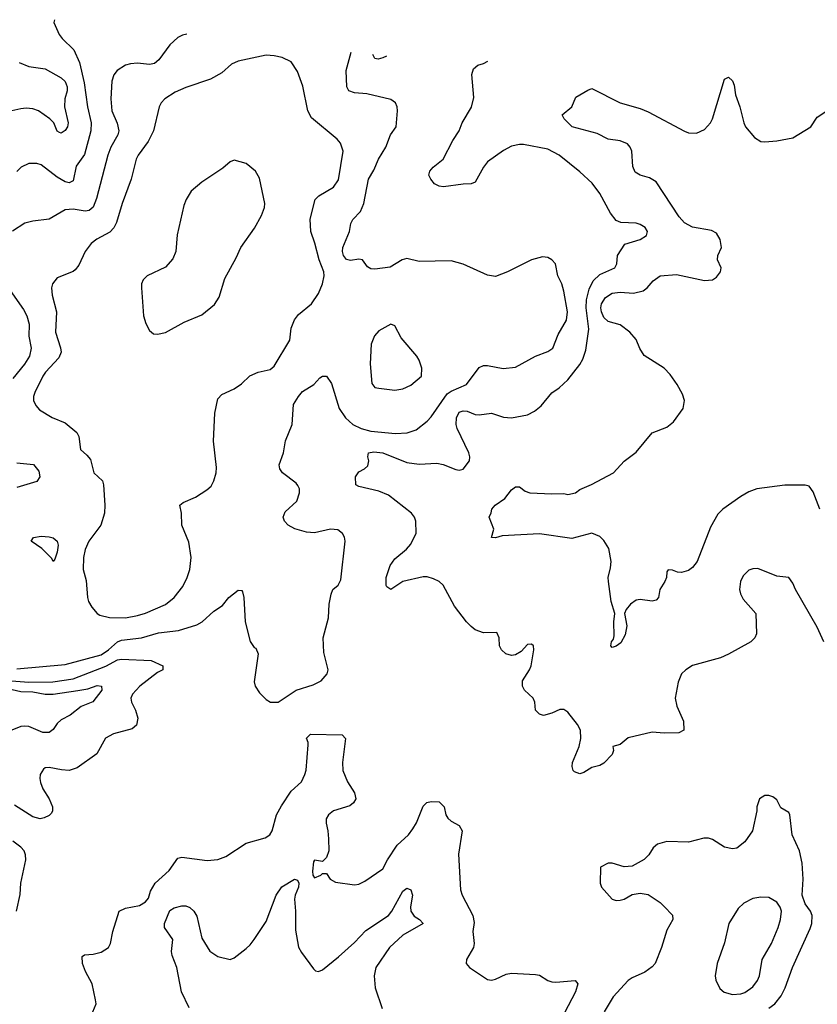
# Model space of a CAD drawing. Header units: inches. Extents: x 1834610 to 2027685, y 642842 to 774116.
# Tile 577 of 632: x 1973564 to 1977531, y 763548 to 768443. Entities that reach past the tile are written whole.
import ezdxf

# ---------------------------------------------------------------- set-up
doc = ezdxf.new("R2010")
doc.units = ezdxf.units.IN
doc.header["$MEASUREMENT"] = 0
doc.layers.add('B9776', color=7, linetype='Continuous')

msp = doc.modelspace()

# ---------------------------------------------------------------- linework, layer by layer
at = {"layer": 'B9776', "color": 5}
for points, elevation in [([(1973736.7, 768443.2), (1973733, 768430), (1973760.5, 768370), (1973774.9, 768350), (1973833.7, 768293.6), (1973861.4, 768230), (1973884.2, 768130), (1973901.7, 768010), (1973919.3, 767930), (1973917.5, 767890), (1973887.1, 767772.9), (1973844.8, 767715.2), (1973830, 767642.2), (1973810, 767631.6), (1973790, 767636.5), (1973750, 767659.9), (1973670, 767721.4), (1973650, 767728.7), (1973610, 767727.6), (1973570.8, 767709.2), (1973550, 767687.8)], 540), ([(1974395.7, 768371), (1974374.4, 768365.6), (1974350, 768354.8), (1974310, 768318.5), (1974256.3, 768243.7), (1974234.7, 768225.3), (1974210, 768220.2), (1974150, 768226.8), (1974115.5, 768224.5), (1974090, 768216.4), (1974049.4, 768190.6), (1974031.7, 768168.3), (1974022.5, 768137.5), (1974017.1, 768050), (1974022, 767990), (1974048.9, 767928.9), (1974056.8, 767890), (1974051.6, 767870), (1974018.1, 767810), (1974001.7, 767770), (1973945.4, 767554.6), (1973928.9, 767511.1), (1973910, 767494.6), (1973890, 767490.6), (1973830, 767500.9), (1973790, 767498), (1973710, 767451.1), (1973630, 767442), (1973590, 767431.4), (1973528.3, 767391.6)], 560), ([(1973550, 765215.1), (1973790, 765237.7), (1973970, 765285.7), (1974006.4, 765310), (1974050, 765349.6), (1974070, 765357.9), (1974170, 765370.1), (1974253.8, 765393.9), (1974354.1, 765405.9), (1974445.6, 765434.4), (1974471.4, 765448.6), (1974530, 765503.1), (1974572.7, 765530), (1974604, 765570), (1974650, 765606), (1974665.4, 765605.4), (1974670, 765604.7), (1974678, 765570), (1974685.5, 765450), (1974710, 765352), (1974730, 765322), (1974738, 765318), (1974750.8, 765290.8), (1974730.7, 765150.7), (1974734.8, 765130), (1974756.7, 765096.7), (1974790, 765062.8), (1974810.6, 765050.6), (1974850, 765050.6), (1974939, 765110), (1975023.6, 765136.4), (1975063.7, 765156.3), (1975092.7, 765190), (1975098, 765210), (1975076.3, 765296.3), (1975073.5, 765370), (1975099.7, 765470), (1975103.3, 765536.7), (1975112.5, 765587.5), (1975122, 765610), (1975148.2, 765631.8), (1975161.7, 765658.3), (1975182, 765850), (1975179.7, 765870), (1975170, 765889.3), (1975146.9, 765906.9), (1975110, 765910.9), (1975030, 765892.2), (1974990, 765895.5), (1974932.2, 765912.2), (1974899.5, 765930), (1974880.7, 765950), (1974874, 765970), (1974883.7, 765996.3), (1974942.9, 766050), (1974955.1, 766090), (1974955.1, 766110), (1974947.3, 766127.3), (1974938.9, 766138.9), (1974870.8, 766190.8), (1974857.4, 766210), (1974854, 766230), (1974876.2, 766290), (1974886.3, 766350), (1974918.5, 766430), (1974926.3, 766530), (1974950, 766570.4), (1974970, 766595.3), (1975026.6, 766630), (1975057.2, 766662.7), (1975070, 766670.4), (1975090, 766670.3), (1975114.5, 766634.5), (1975152.6, 766510), (1975184, 766464), (1975221.5, 766430), (1975262.8, 766410), (1975310, 766396.6), (1975433.9, 766386.1), (1975490.6, 766389.4), (1975536.3, 766403.7), (1975590, 766447.6), (1975610, 766468.1), (1975690, 766582.3), (1975710, 766596.3), (1975786.2, 766630), (1975850, 766714), (1975870, 766724.2), (1975890, 766724.6), (1975969.2, 766709.2), (1976030, 766715.6), (1976129.2, 766770.8), (1976190, 766793.4), (1976216.4, 766810), (1976241.7, 766878.3), (1976283.1, 766950), (1976287.9, 766990), (1976270, 767094), (1976259.7, 767130), (1976240.5, 767170), (1976229.6, 767229.6), (1976210, 767249.2), (1976190, 767261.2), (1976164.7, 767264.7), (1976110, 767249.6), (1975990, 767189.6), (1975930, 767165.6), (1975890, 767172.8), (1975770, 767226.9), (1975710, 767244.7), (1975550, 767240.9), (1975490, 767255.1), (1975466, 767250), (1975407.4, 767212.6), (1975330, 767202.6), (1975310, 767205.1), (1975293.9, 767213.9), (1975269.5, 767249.5), (1975250, 767253.3), (1975210, 767246.3), (1975190, 767251.5), (1975174.3, 767270), (1975169.8, 767290), (1975171.8, 767310), (1975204.7, 767390), (1975211.6, 767430), (1975221.6, 767450), (1975258.3, 767490), (1975276.4, 767530), (1975298.2, 767650), (1975324.8, 767695.2), (1975348.2, 767750), (1975384.4, 767810), (1975408.7, 767871.3), (1975435.8, 767910), (1975442.4, 767990), (1975441.6, 768010), (1975433.6, 768030), (1975410, 768046), (1975290, 768075.1), (1975230, 768078.9), (1975200.9, 768090), (1975191.8, 768110), (1975187.1, 768190), (1975212.8, 768281.5)], 560), ([(1975389.1, 768262.2), (1975370, 768252.9), (1975346.8, 768246.8), (1975330, 768249.8), (1975321, 768269.7)], 540), ([(1973560.9, 768230), (1973610, 768210.8), (1973690, 768198.6), (1973770, 768153.6), (1973790, 768135.7), (1973800.3, 768110), (1973799.4, 768090), (1973787.9, 768050), (1973787.1, 768010), (1973805.6, 767930), (1973801.2, 767910), (1973790, 767892.8), (1973770, 767878.3), (1973761.6, 767881.6), (1973750, 767889.6), (1973733.6, 767930), (1973714.2, 767950), (1973657.2, 767990), (1973630, 768000.2), (1973596.7, 768003.3), (1973570, 768000.3), (1973510, 767987.1)], 520), ([(1977562.9, 765350), (1977530, 765422), (1977422, 765610), (1977410, 765642), (1977389.3, 765669.3), (1977330, 765676), (1977234.7, 765714.7), (1977210, 765713.3), (1977190, 765705.6), (1977162, 765678), (1977148.8, 765650), (1977143.7, 765610), (1977148.9, 765588.9), (1977162.8, 765562.8), (1977226, 765490), (1977228, 765390), (1977220.5, 765370), (1977200.7, 765350), (1977090, 765288.2), (1977050, 765269.7), (1976910, 765232.6), (1976876.3, 765210), (1976856.3, 765190), (1976839.3, 765150), (1976823.7, 765070), (1976832.6, 765030), (1976865.2, 764954.8), (1976866.8, 764910), (1976842.5, 764897.5), (1976770, 764895.6), (1976710, 764900.3), (1976590, 764872.8), (1976550, 764839), (1976514, 764830), (1976518, 764810), (1976510.6, 764790), (1976470, 764746), (1976450, 764735.8), (1976410, 764725.7), (1976370, 764699.7), (1976350, 764693), (1976323.3, 764703.3), (1976316.2, 764710), (1976311.3, 764730), (1976314, 764750), (1976347.1, 764830), (1976355, 764870), (1976353.1, 764910), (1976339.1, 764939.1), (1976290, 764999.6), (1976270, 765013.6), (1976250, 765013.6), (1976210, 764994.7), (1976170, 764983.7), (1976149, 764990), (1976129.7, 765009.7), (1976126.9, 765050), (1976117.4, 765070), (1976075.1, 765110), (1976064.2, 765130), (1976064.4, 765155.6), (1976099.6, 765210), (1976107.3, 765230), (1976121.2, 765310), (1976119, 765330), (1976110, 765339), (1976090, 765337.2), (1976057.6, 765302.4), (1976030, 765284.5), (1976010, 765282), (1975981.2, 765290), (1975960.9, 765310), (1975949.6, 765330), (1975949.2, 765369.2), (1975936.5, 765396.5), (1975870, 765394), (1975830, 765409.7), (1975810, 765426.3), (1975786, 765450), (1975727, 765527), (1975670, 765631.8), (1975649.7, 765649.7), (1975622.8, 765662.8), (1975590, 765672.8), (1975570, 765672.6), (1975470, 765649.7), (1975410, 765609.5), (1975390, 765624), (1975386, 765630), (1975386.3, 765670), (1975407.4, 765730), (1975430, 765763.1), (1975488.2, 765810), (1975510, 765835.5), (1975536.3, 765890), (1975534, 765950), (1975527.2, 765970), (1975513.3, 765990), (1975398.8, 766078.9), (1975350, 766099.5), (1975250, 766122.7), (1975236.2, 766130), (1975234.3, 766170), (1975250, 766194.9), (1975279.3, 766210), (1975294.7, 766225.3), (1975299.7, 766250), (1975296.3, 766270), (1975299.3, 766290), (1975325, 766295), (1975370.9, 766289.1), (1975490, 766242.2), (1975550, 766232.8), (1975638.7, 766238.7), (1975670, 766231.3), (1975733.1, 766206.9), (1975750, 766203.7), (1975770, 766208.2), (1975801.6, 766250), (1975803, 766270), (1975797.7, 766290), (1975740.3, 766410), (1975734.6, 766430), (1975736.8, 766463.2), (1975750, 766491.1), (1975770, 766498.4), (1975790, 766496.3), (1975830, 766480.3), (1975850, 766479), (1975910, 766486.3), (1975970, 766467), (1976010, 766463.1), (1976090, 766478.4), (1976123.9, 766496.1), (1976157.3, 766522.7), (1976210, 766588), (1976247.6, 766612.4), (1976290, 766653.4), (1976350, 766728.4), (1976365.1, 766754.9), (1976379.6, 766800.5), (1976395.4, 766904.6), (1976382.2, 767010), (1976383.3, 767050), (1976396.2, 767103.8), (1976415.8, 767144.2), (1976450, 767176.9), (1976524.7, 767210), (1976534.7, 767230), (1976537.4, 767270), (1976573, 767327), (1976650, 767350.4), (1976680.9, 767370), (1976687, 767390), (1976674.5, 767410), (1976650, 767425.1), (1976630, 767431.5), (1976554.5, 767434.5), (1976530, 767445.2), (1976502, 767482), (1976450, 767579.6), (1976410.6, 767630.6), (1976350, 767686.3), (1976246.6, 767770), (1976190, 767799.7), (1976070, 767822.4), (1976050, 767822.9), (1976010, 767814.3), (1975970, 767792.1), (1975890, 767736), (1975870, 767709.6), (1975830, 767635.6), (1975810, 767626.9), (1975770, 767626), (1975672.6, 767612.6), (1975650, 767614.7), (1975626.6, 767626.6), (1975609.5, 767650), (1975598.4, 767670), (1975603.6, 767690), (1975620.5, 767710), (1975669.7, 767750), (1975718.2, 767841.8), (1975749.6, 767890), (1975764.5, 767930), (1975811.8, 768008.2), (1975823.1, 768056.9), (1975812.9, 768170), (1975821, 768199), (1975842.4, 768217.6), (1975870, 768226.2), (1975891.5, 768237.7)], 540), ([(1977542.8, 766010), (1977510, 766096), (1977490, 766124.5), (1977470, 766129.6), (1977370, 766128.2), (1977230, 766111.2), (1977190, 766096.3), (1977150, 766072.6), (1977060.5, 766010), (1977035.6, 765984.4), (1977000.4, 765919.6), (1976933.8, 765750), (1976910, 765718.9), (1976890, 765704.7), (1976855.1, 765695.1), (1976835.6, 765695.6), (1976810, 765706), (1976790, 765708), (1976782.8, 765697.2), (1976780.7, 765670), (1976773.4, 765650), (1976748, 765610), (1976740.7, 765570), (1976730, 765557.2), (1976710, 765552), (1976650, 765561.1), (1976630, 765556.9), (1976602.5, 765537.5), (1976581.1, 765510), (1976571.8, 765490), (1976583.6, 765430), (1976575.8, 765384.2), (1976554.3, 765345.7), (1976530, 765327.6), (1976510, 765321.2), (1976504.5, 765330), (1976506.9, 765350), (1976516.9, 765363.1), (1976521, 765379), (1976519.8, 765450), (1976524, 765490), (1976506, 765550), (1976492.6, 765650), (1976491.3, 765670), (1976503, 765717), (1976505.1, 765750), (1976494.1, 765814.1), (1976470, 765854), (1976450, 765873.3), (1976410, 765889.7), (1976310, 765863.5), (1976150, 765887), (1975963.4, 765876.6), (1975930, 765867.6), (1975910, 765869.3), (1975922.7, 765910), (1975899, 765970), (1975909.3, 765990.7), (1975912.7, 766010), (1975929.3, 766030), (1975977.6, 766062.4), (1976010, 766106), (1976030, 766120.4), (1976050, 766120.5), (1976078.3, 766098.3), (1976102, 766090), (1976210, 766085), (1976270, 766087.8), (1976290, 766082.7), (1976329.1, 766090.9), (1976350, 766106.7), (1976408.5, 766131.5), (1976517, 766190), (1976571, 766249), (1976630, 766293), (1976710, 766388.4), (1976782.6, 766417.4), (1976816.1, 766443.9), (1976863.5, 766510), (1976870.8, 766549.2), (1976861.3, 766581.3), (1976834.5, 766630), (1976798.8, 766678.8), (1976769.8, 766709.8), (1976670, 766773.3), (1976647.6, 766807.6), (1976630, 766853.3), (1976599.1, 766890), (1976550, 766926.2), (1976490, 766942.8), (1976470, 766963.1), (1976457.1, 766990), (1976454.4, 767010), (1976457.7, 767030), (1976477.5, 767062.5), (1976510, 767083.6), (1976550, 767088.6), (1976616.2, 767083.8), (1976665.3, 767094.7), (1976685.4, 767110), (1976714.9, 767145.1), (1976750, 767170.3), (1976830, 767176.4), (1976970, 767146.7), (1977010, 767150.4), (1977030, 767163), (1977049.7, 767190.3), (1977052.4, 767210), (1977035.4, 767250), (1977035.8, 767270), (1977054.7, 767310), (1977048.5, 767350), (1977030, 767381.1), (1977004.6, 767395.4), (1976910, 767412.2), (1976870, 767433.2), (1976843.5, 767463.5), (1976730, 767637.2), (1976696.6, 767656.6), (1976649.3, 767670), (1976625.8, 767685.8), (1976614.1, 767714.1), (1976609, 767790), (1976600.7, 767810), (1976586.2, 767826.2), (1976550, 767841.4), (1976490, 767849.9), (1976436.9, 767876.9), (1976312, 767910), (1976272.3, 767950), (1976261.2, 767970), (1976309.4, 768010), (1976330, 768057.3), (1976390, 768093.4), (1976410, 768100.5), (1976550, 768030.2), (1976650, 768001.5), (1976690, 767985.3), (1976870, 767888.7), (1976890, 767881.3), (1976930, 767879.5), (1976970, 767897.6), (1976999.7, 767930), (1977009.8, 767950.2), (1977070, 768146.8), (1977090, 768157.3), (1977110, 768139.1), (1977118.2, 768118.2), (1977124, 768070), (1977145.7, 768010), (1977164.9, 767930), (1977174.4, 767910), (1977217.8, 767857.8), (1977250, 767837.4), (1977270, 767836), (1977330, 767840.3), (1977410, 767856.4), (1977499.3, 767910), (1977530, 767958.8), (1977578, 767990)], 520), ([(1973492.7, 767130), (1973582.8, 767002.8), (1973599.8, 766970), (1973610.6, 766930), (1973609.6, 766870), (1973621.4, 766810), (1973612, 766770), (1973588.4, 766730), (1973530, 766658.4)], 560), ([(1973550, 766239.4), (1973632.3, 766232.3), (1973658.4, 766198.4), (1973664.2, 766170), (1973650, 766147.2), (1973550, 766116.5)], 560), ([(1973523.5, 765156.5), (1973610, 765149.5), (1973728.5, 765151.5), (1973830, 765166.5), (1973991.7, 765228.3), (1974050, 765259.7), (1974070, 765263.6), (1974217.5, 765257.5), (1974276.3, 765230), (1974275.5, 765210), (1974250, 765196.9), (1974162.2, 765130), (1974124.7, 765090), (1974117.6, 765070), (1974120.7, 765050), (1974139.8, 765010), (1974151.5, 764970), (1974144.6, 764935.4), (1974123.1, 764916.9), (1974030, 764892.6), (1973990, 764871.6), (1973947.2, 764792.8), (1973850, 764723.9), (1973810, 764710.4), (1973772.7, 764712.7), (1973710, 764725.1), (1973690, 764722.9), (1973682.5, 764717.5), (1973666, 764690), (1973663.8, 764670), (1973668.2, 764650), (1973679.2, 764619.2), (1973710.4, 764570), (1973727.3, 764530), (1973727.3, 764510), (1973722, 764498), (1973710, 764486), (1973685.8, 764474.2), (1973666, 764470), (1973630, 764479.7), (1973538.4, 764538.4)], 540), ([(1973490, 765121.7), (1973570, 765103.3), (1973630, 765100.8), (1973690, 765089.7), (1973730, 765090.1), (1973852.7, 765107.3), (1973903.5, 765116.5), (1973950, 765132.1), (1973970.3, 765130), (1973972.1, 765110), (1973928.3, 765051.7), (1973870, 765029), (1973814.8, 764985.2), (1973770, 764962.4), (1973750, 764943.1), (1973730, 764913.2), (1973710, 764899.9), (1973679.2, 764899.2), (1973610, 764928.1), (1973590.3, 764930.3), (1973570, 764929.4), (1973524.7, 764910)], 520), ([(1973927.3, 763510), (1973943.7, 763550), (1973941.1, 763570), (1973924.2, 763650), (1973891, 763710), (1973877.2, 763750), (1973874.5, 763785.5), (1973886.3, 763793.7), (1973930, 763796.9), (1973970, 763807.4), (1974005.1, 763830), (1974015.1, 763850), (1974028, 763910), (1974058.9, 764010), (1974090, 764026.4), (1974160.7, 764039.3), (1974190, 764056.5), (1974204.9, 764075.1), (1974215.3, 764110), (1974238.1, 764150), (1974306.7, 764213.3), (1974350, 764274), (1974370, 764278.9), (1974497.1, 764262.9), (1974550, 764266.9), (1974590, 764281.8), (1974690, 764348.9), (1974784.7, 764375.3), (1974808.2, 764390), (1974819.3, 764410), (1974841.8, 764490), (1974865.4, 764534.6), (1974913.4, 764606.6), (1974965.6, 764654.4), (1974982.6, 764690), (1974988.5, 764711.5), (1974998.3, 764838.3), (1974998.4, 764850), (1974990, 764870.7), (1975010, 764890.1), (1975168.2, 764888.2), (1975184.9, 764870), (1975168.9, 764750), (1975171.5, 764710), (1975194, 764654), (1975230, 764598.8), (1975236.4, 764570), (1975224.9, 764550), (1975205.2, 764534.8), (1975124.9, 764510), (1975100.7, 764490), (1975087.7, 764470), (1975087.5, 764447.5), (1975097.3, 764410), (1975100.7, 764370), (1975101, 764310), (1975090, 764278), (1975070, 764258), (1975030, 764264), (1975024.7, 764255.3), (1975019.6, 764210), (1975021.5, 764190), (1975030, 764176.4), (1975062, 764190), (1975070, 764198), (1975090, 764198), (1975107.7, 764170), (1975134.9, 764154.9), (1975230, 764141.5), (1975250, 764145), (1975280.2, 764159.8), (1975370, 764220.5), (1975393.5, 764266.5), (1975440.9, 764339.1), (1975498.3, 764390), (1975520, 764420), (1975537.2, 764450), (1975570, 764532.4), (1975589.4, 764550.6), (1975610, 764556.6), (1975650, 764554), (1975674.9, 764530), (1975684.2, 764490), (1975693.6, 764473.6), (1975710, 764458.7), (1975750, 764436.4), (1975764.9, 764410), (1975746.4, 764293.6), (1975756, 764116), (1975764.9, 764090), (1975818, 763990), (1975824.9, 763955.1), (1975817.4, 763910), (1975824.2, 763850), (1975821.3, 763830), (1975786.8, 763770), (1975784.7, 763750), (1975801, 763730), (1975890, 763670.4), (1975910, 763668.4), (1975930, 763672.4), (1975983.1, 763696.9), (1976010, 763702.4), (1976130, 763696.5), (1976150, 763691.7), (1976190, 763666.3), (1976210, 763659.6), (1976230, 763657.8), (1976326.4, 763666.4), (1976340.4, 763650), (1976327.8, 763610), (1976255.3, 763470)], 540), ([(1977290, 763528.9), (1977319.4, 763550), (1977350.7, 763590), (1977371.8, 763630), (1977406.8, 763730), (1977496, 763924), (1977504.1, 763950), (1977506, 763990), (1977497, 764010), (1977470, 764046.6), (1977455.6, 764090), (1977459.9, 764170), (1977456.3, 764250), (1977441.6, 764310), (1977406.2, 764390), (1977394.5, 764490), (1977390, 764500.9), (1977350, 764524), (1977330, 764564), (1977310, 764579.3), (1977290, 764586), (1977270, 764585.2), (1977242.8, 764570), (1977230.6, 764530), (1977230.5, 764510), (1977208.9, 764410), (1977170, 764354.7), (1977130, 764324), (1977110, 764320.5), (1977070, 764329.7), (1977010, 764366.6), (1976990, 764374), (1976966.4, 764373.6), (1976890, 764354), (1976782.8, 764357.2), (1976736, 764344), (1976714.4, 764325.6), (1976693.4, 764290), (1976670, 764267), (1976610, 764234), (1976570, 764231.8), (1976511, 764249), (1976491, 764249), (1976452, 764230), (1976451.3, 764150), (1976458, 764130), (1976510, 764071), (1976530, 764064), (1976550, 764064.9), (1976570, 764070.8), (1976610, 764093.4), (1976650, 764100.5), (1976690, 764093.4), (1976750, 764053.4), (1976770, 764034), (1976810.3, 763990.3), (1976812.4, 763970), (1976783, 763917), (1976755.3, 763830), (1976723.8, 763750), (1976710, 763734.5), (1976672.8, 763707.2), (1976610, 763679.7), (1976590, 763666), (1976515.4, 763584.6), (1976471.3, 763510)], 560), ([(1973548.5, 764011.5), (1973565.9, 764094.1), (1973569.8, 764150), (1973594.8, 764265.2), (1973593.7, 764290), (1973586.6, 764310), (1973570, 764329.7), (1973530, 764359.3)], 560), ([(1974406.3, 763530), (1974369.5, 763609.5), (1974345.5, 763730), (1974322.7, 763790), (1974318.7, 763810), (1974325, 763870), (1974283.9, 763930), (1974284.8, 763950), (1974310, 764013.7), (1974332.1, 764027.9), (1974370, 764038), (1974390, 764036.5), (1974410, 764028.2), (1974430.4, 764010), (1974445.7, 763985.7), (1974470, 763877), (1974510, 763812), (1974550, 763784.9), (1974610, 763770.4), (1974630, 763778.7), (1974690, 763824.7), (1974710, 763842.6), (1974730, 763870.2), (1974790, 763959), (1974840.4, 764090), (1974868.3, 764131.7), (1974930, 764170.2), (1974945.2, 764165.2), (1974952.2, 764150), (1974950.9, 764130), (1974933.8, 764090), (1974930.8, 764070), (1974936.1, 764010), (1974936.2, 763916.2), (1974950, 763831.3), (1974964.8, 763804.8), (1975024.5, 763724.5), (1975034.8, 763714.8), (1975050, 763710.8), (1975070, 763719.1), (1975150, 763783.6), (1975230, 763855.5), (1975285.8, 763914.2), (1975398.2, 763990), (1975414.1, 764010), (1975470, 764110.2), (1975490, 764125.2), (1975510, 764116.5), (1975516.9, 764090), (1975507.5, 764032.5), (1975510.1, 764010), (1975526.2, 763986.2), (1975552.7, 763970), (1975570.4, 763950), (1975470, 763891.9), (1975402.9, 763830), (1975335.8, 763730), (1975327.5, 763690), (1975332.4, 763630), (1975367.6, 763527.6)], 520)]:
    msp.add_lwpolyline(points, dxfattribs=dict(at, elevation=elevation))
for points, elevation in [([(1974790, 768266.6), (1974650, 768237), (1974617.7, 768222.3), (1974570, 768179.7), (1974513.2, 768146.8), (1974390, 768106.2), (1974337.7, 768082.3), (1974285.7, 768050), (1974267.6, 768030), (1974257.3, 768010), (1974229.3, 767890), (1974202.2, 767837.8), (1974153, 767770), (1974143.5, 767750), (1974118, 767650), (1974073.6, 767530), (1974044.9, 767435.1), (1974031.8, 767408.2), (1974012.8, 767387.2), (1973947.3, 767352.7), (1973920.3, 767330), (1973890.2, 767290), (1973858.1, 767221.9), (1973840.4, 767199.6), (1973829.3, 767190.7), (1973750, 767159.6), (1973726.7, 767130), (1973722, 767110), (1973725.8, 767074.1), (1973746.7, 766990), (1973741.4, 766890), (1973767.8, 766812.2), (1973770.2, 766790), (1973758.7, 766761.3), (1973693, 766690), (1973679.8, 766670), (1973639.7, 766590), (1973632.8, 766570), (1973632.6, 766550), (1973644.7, 766524.7), (1973662.8, 766502.8), (1973725.3, 766465.2), (1973790, 766438.9), (1973848.7, 766390), (1973857.8, 766370), (1973865.7, 766305.7), (1973898.6, 766278.6), (1973916.9, 766256.9), (1973933.4, 766190), (1973975.5, 766150), (1973981.6, 766130), (1973988.2, 766030), (1973985.3, 765990), (1973967.6, 765930), (1973907.2, 765850), (1973890, 765809.4), (1973880.6, 765770), (1973879.7, 765710), (1973894.8, 765654.8), (1973900.7, 765570), (1973906.2, 765550), (1973922.3, 765522.3), (1973950, 765491.4), (1973963.3, 765483.3), (1974010.7, 765470.7), (1974090, 765469.5), (1974150, 765480.1), (1974190, 765492.8), (1974290, 765536.3), (1974331.9, 765570), (1974375.5, 765624.5), (1974397.2, 765670), (1974409.7, 765709.7), (1974416.2, 765770), (1974405, 765845), (1974371.2, 765930), (1974369.6, 765990), (1974361.2, 766030), (1974377, 766043), (1974439, 766070), (1974494.7, 766105.3), (1974516.3, 766123.7), (1974529.7, 766150.3), (1974541.4, 766190), (1974543.6, 766216.4), (1974528.2, 766348.2), (1974533.8, 766486.2), (1974550, 766557.3), (1974570, 766580.4), (1974630, 766608.4), (1974667.7, 766632.3), (1974708.2, 766671.8), (1974749.4, 766690), (1974810, 766703.2), (1974830, 766720.3), (1974907.5, 766850), (1974913.6, 766910), (1974930, 766950.6), (1974950, 766977.1), (1975015.1, 767030), (1975050, 767081.3), (1975070.7, 767129.3), (1975077.9, 767170), (1975076, 767190), (1975053.1, 767250), (1975032.2, 767332.2), (1975012.2, 767390), (1975009.3, 767450.7), (1975033.6, 767550), (1975052.2, 767567.8), (1975124.4, 767610), (1975150, 767646.7), (1975173.5, 767790), (1975159.7, 767830), (1975143.5, 767850), (1975014.9, 767954.9), (1974997.1, 767990), (1974972.4, 768112.4), (1974944.9, 768184.9), (1974914.1, 768234.1), (1974870, 768254.5), (1974830, 768264)], 580), ([(1974630, 767744.7), (1974610, 767736.9), (1974574.4, 767705.6), (1974470, 767635.6), (1974417.4, 767590), (1974391.3, 767550), (1974380.9, 767519), (1974347, 767373), (1974339.8, 767290), (1974325.7, 767254.3), (1974290, 767213.5), (1974197.6, 767170), (1974178.5, 767150), (1974170.2, 767130), (1974170.2, 767110), (1974180.2, 766970), (1974192.1, 766932.1), (1974210, 766897.3), (1974230, 766881.6), (1974250, 766879.5), (1974290, 766888.3), (1974381.4, 766938.6), (1974470, 766975.2), (1974533.6, 767026.4), (1974556.2, 767063.8), (1974584.4, 767155.6), (1974641.3, 767258.7), (1974663.5, 767310), (1974732.6, 767407.4), (1974766, 767470), (1974780.9, 767510), (1974782.7, 767530), (1974755.9, 767655.9), (1974737.4, 767690), (1974690, 767728.2)], 620), ([(1975410, 766929.2), (1975350, 766896), (1975327.9, 766872.1), (1975312.2, 766830), (1975307.9, 766732.1), (1975315.1, 766635.1), (1975330, 766614.9), (1975350, 766610.4), (1975430, 766601.3), (1975470, 766608.4), (1975510, 766626), (1975562.7, 766670), (1975563.6, 766710), (1975551.3, 766750), (1975538.7, 766770), (1975461.1, 766861.1), (1975430, 766921.2)], 580), ([(1973730, 765749.2), (1973723.5, 765763.5), (1973673.8, 765813.8), (1973620.5, 765850), (1973632, 765868), (1973670, 765875.8), (1973710, 765872.6), (1973730, 765866.7), (1973750, 765850.2), (1973754.6, 765830), (1973750, 765796), (1973739.4, 765760.6)], 560), ([(1977250, 764081.1), (1977210, 764073.3), (1977164.9, 764050), (1977136.6, 764023.4), (1977090.2, 763949.8), (1977070, 763853.2), (1977032.2, 763750), (1977022.8, 763690), (1977027.1, 763667.1), (1977046.2, 763626.2), (1977068.2, 763608.2), (1977110, 763596.3), (1977150, 763599.5), (1977170, 763605.7), (1977210, 763634.2), (1977233.7, 763666.3), (1977242.9, 763690), (1977256.2, 763770), (1977302.9, 763850), (1977336.2, 763930), (1977347.9, 763970), (1977352.2, 764010), (1977346.8, 764030), (1977330, 764054.8), (1977290, 764079)], 580)]:
    msp.add_lwpolyline(points, close=True, dxfattribs=dict(at, elevation=elevation))

doc.saveas('drawing.dxf')
